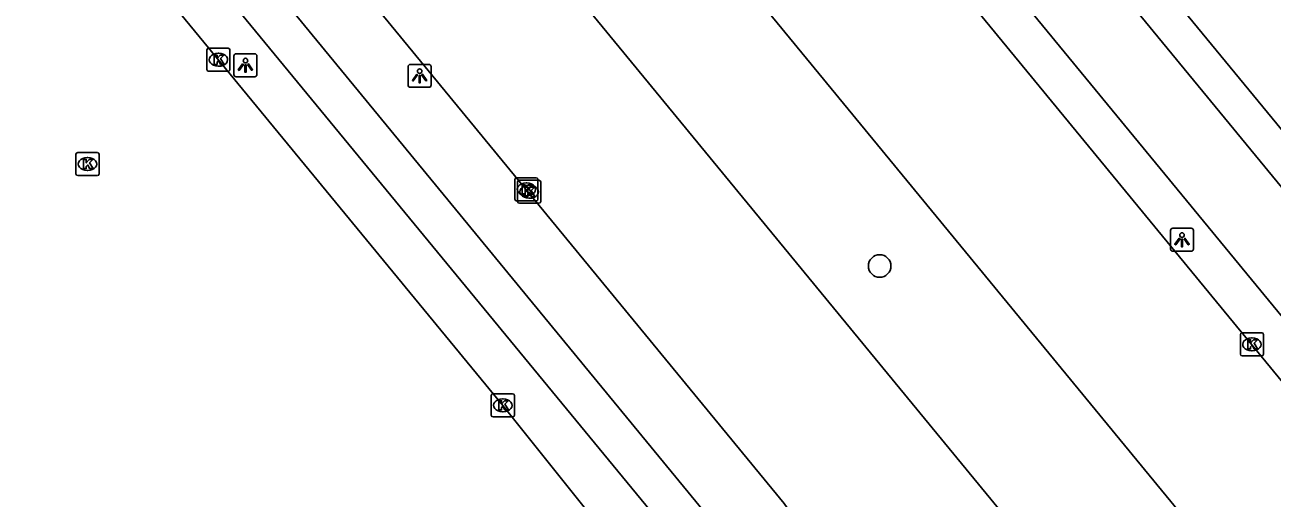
# Model space of a CAD drawing. Extents: x 156141 to 158132, y 385651 to 388399.
# Drawn here: x 157222.2 to 157276.3, y 386327.6 to 386348.1 of the extents above; entities that cross this region are included whole.
import ezdxf

# ---------------------------------------------------------------- set-up
doc = ezdxf.new("R2010")
doc.units = 0
for name, color, linetype in [('IMGEO_Boom', 7, 'Continuous'), ('IMGEO_Fietspad_gesloten', 7, 'Continuous'), ('IMGEO_Groenvoorziening', 7, 'Continuous'), ('IMGEO_Kolk', 7, 'Continuous'), ('IMGEO_Lichtpunt', 7, 'Continuous'), ('IMGEO_Rijbaan_lokaal_gesloten', 7, 'Continuous'), ('IMGEO_Voetpad_open', 7, 'Continuous')]:
    doc.layers.add(name, color=color, linetype=linetype)

msp = doc.modelspace()

# ---------------------------------------------------------------- linework, layer by layer
at = {"layer": 'IMGEO_Boom'}
msp.add_circle((157259.291, 386337.651), 0.489, dxfattribs=at)
at = {"layer": 'IMGEO_Fietspad_gesloten'}
for points in [[(157233.279, 386393.841), (157331.128, 386275.064)], [(157230.994, 386391.037), (157326.865, 386274.627)]]:
    msp.add_lwpolyline(points, dxfattribs=at)
at = {"layer": 'IMGEO_Groenvoorziening'}
msp.add_lwpolyline([(157247.676, 386325.673), (157242.926, 386331.607), (157204.09, 386378.741)], dxfattribs=at)
at = {"layer": 'IMGEO_Kolk'}
for p, q in [((157230.073, 386346.172), (157230.073, 386347.024)), ((157230.148, 386347.098), (157231, 386347.098)), ((157231.074, 386347.024), (157231.074, 386346.172)), ((157230.561, 386346.878), (157230.586, 386346.878)), ((157231, 386346.098), (157230.148, 386346.098)), ((157230.584, 386346.318), (157230.559, 386346.318)), ((157224.389, 386341.648), (157224.389, 386342.5)), ((157224.464, 386342.574), (157225.316, 386342.574)), ((157224.877, 386342.354), (157224.902, 386342.354)), ((157225.39, 386342.5), (157225.39, 386341.648)), ((157224.9, 386341.794), (157224.875, 386341.794)), ((157225.316, 386341.574), (157224.464, 386341.574)), ((157243.448, 386340.551), (157243.448, 386341.403)), ((157243.523, 386341.477), (157244.375, 386341.477)), ((157243.568, 386340.446), (157243.568, 386341.298)), ((157243.643, 386341.372), (157244.495, 386341.372)), ((157243.936, 386341.257), (157243.961, 386341.257)), ((157244.056, 386341.152), (157244.081, 386341.152)), ((157244.449, 386341.403), (157244.449, 386340.551)), ((157244.569, 386341.298), (157244.569, 386340.446)), ((157243.959, 386340.697), (157243.934, 386340.697)), ((157244.079, 386340.592), (157244.054, 386340.592)), ((157244.375, 386340.477), (157243.523, 386340.477)), ((157244.495, 386340.372), (157243.643, 386340.372)), ((157274.957, 386333.828), (157274.957, 386334.68)), ((157275.032, 386334.754), (157275.884, 386334.754)), ((157275.958, 386334.68), (157275.958, 386333.828)), ((157275.445, 386334.534), (157275.47, 386334.534)), ((157275.884, 386333.754), (157275.032, 386333.754)), ((157275.468, 386333.974), (157275.443, 386333.974)), ((157242.425, 386331.181), (157242.425, 386332.033)), ((157242.5, 386332.107), (157243.352, 386332.107)), ((157242.913, 386331.887), (157242.938, 386331.887)), ((157243.426, 386332.033), (157243.426, 386331.181)), ((157242.936, 386331.327), (157242.911, 386331.327)), ((157243.352, 386331.107), (157242.5, 386331.107))]:
    msp.add_line(p, q, dxfattribs=at)
for points in [[(157230.073, 386346.172), (157230.073, 386347.024)], [(157230.148, 386347.098), (157231, 386347.098)], [(157231.074, 386347.024), (157231.074, 386346.172)], [(157230.394, 386346.798), (157230.517, 386346.798), (157230.517, 386346.647), (157230.647, 386346.798), (157230.811, 386346.798), (157230.665, 386346.647), (157230.818, 386346.398), (157230.666, 386346.398), (157230.581, 386346.562), (157230.517, 386346.495), (157230.517, 386346.398), (157230.394, 386346.398), (157230.394, 386346.798)], [(157231, 386346.098), (157230.148, 386346.098)], [(157224.389, 386341.648), (157224.389, 386342.5)], [(157224.464, 386342.574), (157225.316, 386342.574)], [(157224.71, 386342.274), (157224.833, 386342.274), (157224.833, 386342.123), (157224.963, 386342.274), (157225.127, 386342.274), (157224.981, 386342.123), (157225.134, 386341.874), (157224.982, 386341.874), (157224.897, 386342.038), (157224.833, 386341.971), (157224.833, 386341.874), (157224.71, 386341.874), (157224.71, 386342.274)], [(157225.39, 386342.5), (157225.39, 386341.648)], [(157225.316, 386341.574), (157224.464, 386341.574)], [(157243.448, 386340.551), (157243.448, 386341.403)], [(157243.523, 386341.477), (157244.375, 386341.477)], [(157243.568, 386340.446), (157243.568, 386341.298)], [(157243.643, 386341.372), (157244.495, 386341.372)], [(157243.769, 386341.177), (157243.892, 386341.177), (157243.892, 386341.026), (157244.022, 386341.177), (157244.186, 386341.177), (157244.04, 386341.026), (157244.193, 386340.777), (157244.041, 386340.777), (157243.956, 386340.941), (157243.892, 386340.874), (157243.892, 386340.777), (157243.769, 386340.777), (157243.769, 386341.177)], [(157243.889, 386341.072), (157244.012, 386341.072), (157244.012, 386340.921), (157244.142, 386341.072), (157244.306, 386341.072), (157244.16, 386340.921), (157244.313, 386340.672), (157244.161, 386340.672), (157244.076, 386340.836), (157244.012, 386340.769), (157244.012, 386340.672), (157243.889, 386340.672), (157243.889, 386341.072)], [(157244.449, 386341.403), (157244.449, 386340.551)], [(157244.569, 386341.298), (157244.569, 386340.446)], [(157244.375, 386340.477), (157243.523, 386340.477)], [(157244.495, 386340.372), (157243.643, 386340.372)], [(157274.957, 386333.828), (157274.957, 386334.68)], [(157275.032, 386334.754), (157275.884, 386334.754)], [(157275.958, 386334.68), (157275.958, 386333.828)], [(157275.278, 386334.454), (157275.401, 386334.454), (157275.401, 386334.303), (157275.531, 386334.454), (157275.695, 386334.454), (157275.549, 386334.303), (157275.702, 386334.054), (157275.55, 386334.054), (157275.465, 386334.218), (157275.401, 386334.151), (157275.401, 386334.054), (157275.278, 386334.054), (157275.278, 386334.454)], [(157275.884, 386333.754), (157275.032, 386333.754)], [(157242.425, 386331.181), (157242.425, 386332.033)], [(157242.5, 386332.107), (157243.352, 386332.107)], [(157243.426, 386332.033), (157243.426, 386331.181)], [(157242.746, 386331.807), (157242.869, 386331.807), (157242.869, 386331.656), (157242.999, 386331.807), (157243.163, 386331.807), (157243.017, 386331.656), (157243.17, 386331.407), (157243.018, 386331.407), (157242.933, 386331.571), (157242.869, 386331.504), (157242.869, 386331.407), (157242.746, 386331.407), (157242.746, 386331.807)], [(157243.352, 386331.107), (157242.5, 386331.107)]]:
    msp.add_lwpolyline(points, dxfattribs=at)
for centre, start, end in [((157230.15, 386347.022), 91.552, 178.448), ((157230.15, 386347.022), 91.552, 178.448), ((157230.998, 386347.022), 1.552, 88.448), ((157230.998, 386347.022), 1.552, 88.448), ((157230.15, 386346.174), 181.552, 268.448), ((157230.15, 386346.174), 181.552, 268.448), ((157230.998, 386346.174), 271.552, 358.448), ((157230.998, 386346.174), 271.552, 358.448), ((157224.466, 386342.498), 91.552, 178.448), ((157224.466, 386342.498), 91.552, 178.448), ((157225.314, 386342.498), 1.552, 88.448), ((157225.314, 386342.498), 1.552, 88.448), ((157224.466, 386341.65), 181.552, 268.448), ((157224.466, 386341.65), 181.552, 268.448), ((157225.314, 386341.65), 271.552, 358.448), ((157225.314, 386341.65), 271.552, 358.448), ((157243.525, 386341.401), 91.552, 178.448), ((157243.525, 386341.401), 91.552, 178.448), ((157243.645, 386341.296), 91.552, 178.448), ((157243.645, 386341.296), 91.552, 178.448), ((157244.373, 386341.401), 1.552, 88.448), ((157244.373, 386341.401), 1.552, 88.448), ((157244.493, 386341.296), 1.552, 88.448), ((157244.493, 386341.296), 1.552, 88.448), ((157243.525, 386340.553), 181.552, 268.448), ((157243.525, 386340.553), 181.552, 268.448), ((157244.373, 386340.553), 271.552, 358.448), ((157244.373, 386340.553), 271.552, 358.448), ((157243.645, 386340.448), 181.552, 268.448), ((157243.645, 386340.448), 181.552, 268.448), ((157244.493, 386340.448), 271.552, 358.448), ((157244.493, 386340.448), 271.552, 358.448), ((157275.034, 386334.678), 91.552, 178.448), ((157275.034, 386334.678), 91.552, 178.448), ((157275.882, 386334.678), 1.552, 88.448), ((157275.882, 386334.678), 1.552, 88.448), ((157275.034, 386333.83), 181.552, 268.448), ((157275.034, 386333.83), 181.552, 268.448), ((157275.882, 386333.83), 271.552, 358.448), ((157275.882, 386333.83), 271.552, 358.448), ((157242.502, 386332.031), 91.552, 178.448), ((157242.502, 386332.031), 91.552, 178.448), ((157243.35, 386332.031), 1.552, 88.448), ((157243.35, 386332.031), 1.552, 88.448), ((157242.502, 386331.183), 181.552, 268.448), ((157242.502, 386331.183), 181.552, 268.448), ((157243.35, 386331.183), 271.552, 358.448), ((157243.35, 386331.183), 271.552, 358.448)]:
    msp.add_arc(centre, 0.0765, start, end, dxfattribs=at)
for centre, major_axis, ratio, start_param, end_param in [((157230.56, 386346.598), (-0.387, 0.002), 0.722429, 4.712389, 7.853982), ((157230.585, 386346.598), (-0.39, 0.002), 0.717154, 1.570796, 4.712389), ((157224.876, 386342.074), (-0.387, 0.002), 0.722429, 4.712389, 7.853982), ((157224.901, 386342.074), (-0.39, 0.002), 0.717154, 1.570796, 4.712389), ((157243.935, 386340.977), (-0.387, 0.002), 0.722429, 4.712389, 7.853982), ((157244.055, 386340.872), (-0.387, 0.002), 0.722429, 4.712389, 7.853982), ((157243.96, 386340.977), (-0.39, 0.002), 0.717154, 1.570796, 4.712389), ((157244.08, 386340.872), (-0.39, 0.002), 0.717154, 1.570796, 4.712389), ((157275.444, 386334.254), (-0.387, 0.002), 0.722429, 4.712389, 7.853982), ((157275.469, 386334.254), (-0.39, 0.002), 0.717154, 1.570796, 4.712389), ((157242.912, 386331.607), (-0.387, 0.002), 0.722429, 4.712389, 7.853982), ((157242.937, 386331.607), (-0.39, 0.002), 0.717154, 1.570796, 4.712389)]:
    msp.add_ellipse(centre, major_axis=major_axis, ratio=ratio, start_param=start_param, end_param=end_param, dxfattribs=at)
at = {"layer": 'IMGEO_Lichtpunt'}
for p, q in [((157231.25, 386346.763), (157231.25, 386345.956)), ((157231.25, 386346.763), (157231.25, 386345.956)), ((157232.152, 386346.858), (157231.344, 386346.858)), ((157232.152, 386346.858), (157231.344, 386346.858)), ((157232.246, 386345.956), (157232.246, 386346.763)), ((157232.246, 386345.956), (157232.246, 386346.763)), ((157238.814, 386346.304), (157238.814, 386345.497)), ((157238.814, 386346.304), (157238.814, 386345.497)), ((157239.716, 386346.399), (157238.908, 386346.399)), ((157239.716, 386346.399), (157238.908, 386346.399)), ((157239.81, 386345.497), (157239.81, 386346.304)), ((157239.81, 386345.497), (157239.81, 386346.304)), ((157231.344, 386345.862), (157232.152, 386345.862)), ((157231.344, 386345.862), (157232.152, 386345.862)), ((157238.908, 386345.403), (157239.716, 386345.403)), ((157238.908, 386345.403), (157239.716, 386345.403)), ((157271.922, 386339.195), (157271.922, 386338.388)), ((157271.922, 386339.195), (157271.922, 386338.388)), ((157272.824, 386339.29), (157272.016, 386339.29)), ((157272.824, 386339.29), (157272.016, 386339.29)), ((157272.918, 386338.388), (157272.918, 386339.195)), ((157272.918, 386338.388), (157272.918, 386339.195)), ((157272.016, 386338.294), (157272.824, 386338.294)), ((157272.016, 386338.294), (157272.824, 386338.294))]:
    msp.add_line(p, q, dxfattribs=at)
for points in [[(157231.624, 386346.427), (157231.663, 386346.399), (157231.475, 386346.137), (157231.437, 386346.164), (157231.624, 386346.427)], [(157231.726, 386346.379), (157231.773, 386346.379), (157231.773, 386346.057), (157231.726, 386346.057), (157231.726, 386346.379)], [(157231.836, 386346.399), (157231.874, 386346.426), (157232.061, 386346.164), (157232.022, 386346.136), (157231.836, 386346.399)], [(157239.188, 386345.968), (157239.227, 386345.94), (157239.039, 386345.678), (157239.001, 386345.705), (157239.188, 386345.968)], [(157239.29, 386345.92), (157239.337, 386345.92), (157239.337, 386345.598), (157239.29, 386345.598), (157239.29, 386345.92)], [(157239.4, 386345.94), (157239.438, 386345.967), (157239.625, 386345.705), (157239.586, 386345.677), (157239.4, 386345.94)], [(157272.296, 386338.859), (157272.335, 386338.831), (157272.147, 386338.569), (157272.109, 386338.596), (157272.296, 386338.859)], [(157272.398, 386338.811), (157272.445, 386338.811), (157272.445, 386338.489), (157272.398, 386338.489), (157272.398, 386338.811)], [(157272.508, 386338.831), (157272.546, 386338.858), (157272.733, 386338.596), (157272.694, 386338.568), (157272.508, 386338.831)]]:
    msp.add_lwpolyline(points, dxfattribs=at)
for centre in [(157231.749, 386346.561), (157239.313, 386346.102), (157272.421, 386338.993)]:
    msp.add_circle(centre, 0.0994, dxfattribs=at)
for centre, start, end in [((157231.344, 386346.763), 90, 180), ((157231.344, 386346.763), 90, 180), ((157232.152, 386346.763), 0, 90), ((157232.152, 386346.763), 0, 90), ((157231.344, 386345.956), 180, 270), ((157231.344, 386345.956), 180, 270), ((157232.152, 386345.956), 270, 0), ((157232.152, 386345.956), 270, 360), ((157238.908, 386346.304), 90, 180), ((157238.908, 386346.304), 90, 180), ((157239.716, 386346.304), 0, 90), ((157239.716, 386346.304), 0, 90), ((157238.908, 386345.497), 180, 270), ((157238.908, 386345.497), 180, 270), ((157239.716, 386345.497), 270, 0), ((157239.716, 386345.497), 270, 360), ((157272.016, 386339.195), 90, 180), ((157272.016, 386339.195), 90, 180), ((157272.824, 386339.195), 0, 90), ((157272.824, 386339.195), 0, 90), ((157272.016, 386338.388), 180, 270), ((157272.016, 386338.388), 180, 270), ((157272.824, 386338.388), 270, 0), ((157272.824, 386338.388), 270, 360)]:
    msp.add_arc(centre, 0.0946, start, end, dxfattribs=at)
at = {"layer": 'IMGEO_Rijbaan_lokaal_gesloten'}
for points in [[(157349.183, 386247.253), (157332.608, 386264.801), (157324.262, 386275.047), (157320.799, 386279.156), (157212.168, 386411.116), (157210.786, 386412.789), (157209.596, 386414.647)], [(157203.781, 386410.196), (157205.755, 386407.826), (157335.682, 386250), (157341.401, 386242.711), (157342.288, 386241.546)], [(157337.285, 386238.671), (157336.115, 386240.102), (157327.942, 386250), (157201.153, 386404.033), (157199.193, 386406.39)], [(157194.1, 386401.515), (157255.15, 386327.344), (157257.428, 386324.032), (157265.451, 386312.065)]]:
    msp.add_lwpolyline(points, dxfattribs=at)
at = {"layer": 'IMGEO_Voetpad_open'}
for points in [[(157332.344, 386276.123), (157234.228, 386395.166)], [(157265.451, 386312.065), (157264.546, 386311.336), (157211.154, 386376.22)], [(157209.826, 386374.969), (157249.344, 386327.032)]]:
    msp.add_lwpolyline(points, dxfattribs=at)

doc.saveas('drawing.dxf')
